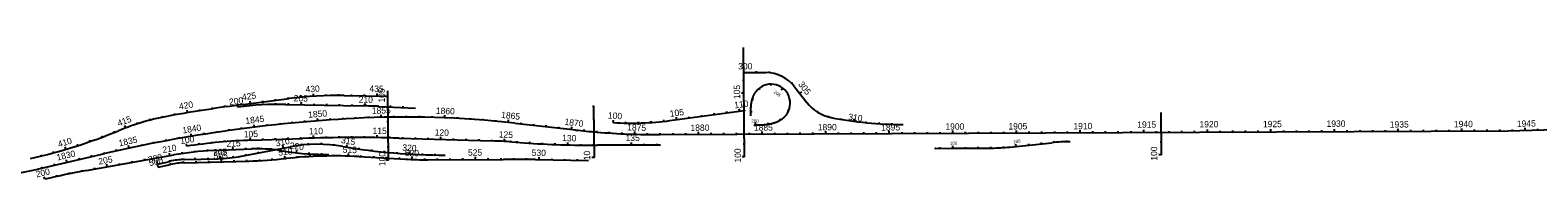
# Model space of a CAD drawing. Extents: x 448091 to 665917, y 1461380 to 1587607.
# Drawn here: x 550839 to 562690, y 1528582 to 1529801 of the extents above; entities that cross this region are included whole.
import ezdxf

# ---------------------------------------------------------------- set-up
doc = ezdxf.new("R2010")
doc.units = 0
doc.layers.add('TextShtNo', color=7, linetype='Continuous')
doc.layers.add('TextTitle', color=7, linetype='Continuous')

msp = doc.modelspace()

# ---------------------------------------------------------------- linework, layer by layer
at = {"layer": 'TextShtNo'}
for p, q in [((556447, 1529604), (556437, 1529604)), ((556455, 1528804), (556447, 1529665)), ((556449, 1529467), (556621, 1529467)), ((553655, 1528778), (553651, 1529323)), ((556569, 1529341), (556575, 1529333)), ((556661, 1529375), (556661, 1529365)), ((556754, 1529344), (556742, 1529328)), ((556848, 1529355), (556943, 1529231)), ((552514, 1529215), (552874, 1529261)), ((552847, 1529216), (553453, 1529204)), ((553307, 1529286), (553652, 1529280)), ((556516, 1529258), (556525, 1529255)), ((556545, 1529317), (556545, 1529317)), ((556809, 1529262), (556799, 1529260)), ((553579, 1529200), (553869, 1529187)), ((555274, 1528798), (555270, 1529198)), ((555868, 1529089), (556452, 1529167)), ((556735, 1529092), (556729, 1529100)), ((556801, 1529165), (556792, 1529169)), ((559731, 1528818), (559730, 1529151)), ((554648, 1529069), (555127, 1529015)), ((555792, 1528979), (562454, 1529008)), ((556528, 1529053), (556541, 1529053)), ((556541, 1529053), (556540, 1529073)), ((556640, 1529060), (556639, 1529070)), ((552275, 1528852), (552579, 1528865)), ((552499, 1528808), (552886, 1528882)), ((552581, 1528934), (552980, 1528948)), ((552800, 1528853), (552853, 1528845)), ((553739, 1528950), (554470, 1528928)), ((554625, 1528920), (554723, 1528913)), ((555793, 1528896), (555299, 1528894)), ((556454, 1528904), (556444, 1528904)), ((557954, 1528869), (558090, 1528870)), ((557990, 1528869), (557990, 1528879)), ((558090, 1528870), (558090, 1528890)), ((558090, 1528870), (558395, 1528871)), ((558190, 1528870), (558190, 1528880)), ((558290, 1528871), (558290, 1528881)), ((558390, 1528871), (558390, 1528881)), ((558490, 1528875), (558489, 1528885)), ((558539, 1528879), (558870, 1528914)), ((558589, 1528884), (558587, 1528904)), ((558689, 1528895), (558688, 1528905)), ((558788, 1528905), (558787, 1528915)), ((558988, 1528922), (558987, 1528932)), ((550862, 1528699), (551426, 1528829)), ((551281, 1528695), (551969, 1528818)), ((551841, 1528745), (551936, 1528767)), ((551846, 1528721), (551943, 1528743)), ((552051, 1528781), (552313, 1528788)), ((552052, 1528757), (552557, 1528770)), ((553424, 1528805), (553789, 1528785)), ((553966, 1528780), (554558, 1528783)), ((554812, 1528781), (555228, 1528773)), ((556454, 1528804), (556435, 1528804))]:
    msp.add_line(p, q, dxfattribs=at)
for centre in [(557954, 1528869), (558090, 1528870)]:
    msp.add_circle(centre, 1, dxfattribs=at)
for centre, radius, start, end in [((562423, 1534739), 5731, 270.3032, 300.4949), ((556621, 1529180), 286, 37.5467, 90), ((556663, 1529225), 150, 321.0521, 142.2261), ((554000, 1517663), 11647, 97.3303, 100.1981), ((552800, 1526716), 2500, 88.9085, 97.5507), ((553258, 1526271), 3015, 89.0777, 97.3303), ((553359, 1524294), 4911, 87.4375, 88.9085), ((557196, 1529425), 318, 217.5467, 258.8161), ((554000, 1517663), 11459, 93.0773, 102.9797), ((552292, 1527158), 2000, 100.1981, 112.2581), ((553794, 1521480), 7636, 83.5833, 93.0773), ((555562, 1531359), 2291, 266.4949, 277.6692), ((557689, 1531923), 2865, 258.8161, 270.25), ((549833, 1533166), 4492, 282.9839, 292.2581), ((555767, 1534711), 5733, 263.5833, 265.2539), ((555767, 1534711), 5733, 265.2539, 270.25), ((552374, 1526562), 2292, 92.4743, 100.1704), ((552742, 1524437), 4500, 92.0513, 98.5881), ((552628, 1527720), 1146, 81.3885, 92.4743), ((553100, 1527756), 1146, 80.1228, 100.7759), ((553390, 1517496), 11459, 88.2542, 92.0513), ((554083, 1533401), 4584, 260.1228, 270.2291), ((554353, 1525110), 3820, 85.9268, 88.2542), ((555265, 1536533), 7639, 265.9268, 270.25), ((558389, 1530304), 1432, 270.2497, 276.0203), ((559021, 1527483), 1439, 90.25, 96.0203), ((552065, 1528207), 575, 91.4486, 102.9325), ((552066, 1528207), 550, 91.4779, 102.9325), ((552284, 1529934), 1146, 271.4486, 280.7759), ((552466, 1532269), 3500, 271.4779, 276.2706), ((553231, 1525310), 3500, 86.8426, 96.2706), ((553160, 1530872), 2050, 261.3885, 270.7311), ((553954, 1531780), 3000, 266.8426, 270.2291), ((554604, 1517324), 11459, 88.9626, 90.2291), ((549833, 1533166), 4584, 269.7797, 282.9797), ((552293, 1523055), 5730, 100.1704, 103.512)]:
    msp.add_arc(centre, radius, start, end, dxfattribs=at)
for points in [[(556503, 1529125), (556503, 1529128), (556503, 1529130), (556503, 1529133), (556503, 1529136), (556503, 1529139), (556503, 1529141), (556503, 1529144), (556503, 1529147), (556503, 1529149), (556503, 1529152), (556503, 1529155), (556503, 1529157), (556503, 1529160), (556503, 1529163), (556503, 1529166), (556503, 1529168), (556503, 1529171), (556503, 1529174), (556504, 1529176), (556504, 1529179), (556504, 1529182), (556504, 1529184), (556504, 1529187), (556504, 1529190), (556504, 1529193), (556505, 1529195), (556505, 1529198), (556505, 1529201), (556505, 1529203), (556505, 1529206), (556506, 1529209), (556506, 1529211), (556506, 1529214), (556507, 1529217), (556507, 1529219), (556508, 1529222), (556508, 1529225), (556508, 1529227), (556509, 1529230), (556509, 1529233), (556510, 1529235), (556510, 1529238), (556511, 1529241), (556512, 1529243), (556512, 1529246), (556513, 1529249), (556514, 1529251), (556514, 1529254), (556515, 1529256), (556516, 1529259), (556517, 1529262), (556517, 1529264), (556518, 1529267), (556519, 1529269), (556520, 1529272), (556521, 1529274), (556522, 1529277), (556523, 1529279), (556524, 1529282), (556525, 1529284), (556526, 1529287), (556528, 1529289), (556529, 1529292), (556530, 1529294), (556531, 1529296), (556533, 1529299), (556534, 1529301), (556536, 1529303), (556537, 1529306), (556538, 1529308), (556540, 1529310), (556542, 1529312), (556543, 1529314), (556545, 1529317)], [(556541, 1529053), (556544, 1529054), (556548, 1529054), (556551, 1529054), (556555, 1529054), (556558, 1529054), (556562, 1529054), (556565, 1529054), (556569, 1529054), (556572, 1529054), (556576, 1529054), (556579, 1529055), (556583, 1529055), (556586, 1529055), (556590, 1529055), (556593, 1529055), (556597, 1529056), (556600, 1529056), (556604, 1529056), (556607, 1529056), (556611, 1529057), (556614, 1529057), (556618, 1529057), (556621, 1529058), (556625, 1529058), (556628, 1529058), (556632, 1529059), (556635, 1529059), (556639, 1529060), (556642, 1529060), (556646, 1529061), (556649, 1529062), (556653, 1529062), (556656, 1529063), (556660, 1529064), (556663, 1529064), (556666, 1529065), (556670, 1529066), (556673, 1529067), (556677, 1529068), (556680, 1529069), (556683, 1529070), (556687, 1529071), (556690, 1529072), (556693, 1529073), (556697, 1529074), (556700, 1529075), (556703, 1529076), (556707, 1529078), (556710, 1529079), (556713, 1529081), (556716, 1529082), (556719, 1529084), (556723, 1529085), (556726, 1529087), (556729, 1529088), (556732, 1529090), (556735, 1529092), (556738, 1529094), (556741, 1529096), (556744, 1529097), (556747, 1529099), (556749, 1529102), (556752, 1529104), (556755, 1529106), (556758, 1529108), (556760, 1529110), (556763, 1529113), (556766, 1529115), (556768, 1529117), (556771, 1529120), (556773, 1529122), (556775, 1529125), (556778, 1529128), (556780, 1529130)]]:
    msp.add_spline(points, degree=3, dxfattribs=at)
at = {"layer": 'TextTitle'}
for p, q in [((556448, 1529504), (556438, 1529504)), ((556449, 1529467), (556449, 1529487)), ((556549, 1529467), (556549, 1529477)), ((556649, 1529465), (556650, 1529475)), ((556745, 1529438), (556749, 1529447)), ((556449, 1529404), (556439, 1529404)), ((556826, 1529380), (556833, 1529387)), ((552372, 1529196), (552370, 1529206)), ((552471, 1529209), (552469, 1529219)), ((552471, 1529194), (552469, 1529214)), ((552570, 1529222), (552567, 1529242)), ((552571, 1529206), (552570, 1529215)), ((552669, 1529235), (552668, 1529245)), ((552670, 1529213), (552670, 1529223)), ((552768, 1529248), (552767, 1529258)), ((552770, 1529216), (552770, 1529226)), ((552868, 1529261), (552866, 1529270)), ((552870, 1529215), (552870, 1529225)), ((552967, 1529272), (552966, 1529282)), ((552970, 1529213), (552971, 1529233)), ((553067, 1529280), (553065, 1529300)), ((553070, 1529211), (553070, 1529221)), ((553166, 1529285), (553166, 1529295)), ((553170, 1529209), (553170, 1529219)), ((553266, 1529286), (553266, 1529296)), ((553270, 1529208), (553270, 1529218)), ((553366, 1529285), (553367, 1529295)), ((553370, 1529206), (553370, 1529216)), ((553466, 1529283), (553467, 1529293)), ((553470, 1529204), (553471, 1529224)), ((553566, 1529281), (553567, 1529301)), ((553570, 1529200), (553570, 1529210)), ((553652, 1529278), (553632, 1529278)), ((553670, 1529196), (553670, 1529206)), ((556450, 1529304), (556430, 1529304)), ((556451, 1529204), (556441, 1529204)), ((556888, 1529302), (556904, 1529314)), ((556949, 1529223), (556957, 1529229)), ((551781, 1529092), (551779, 1529101)), ((551878, 1529115), (551876, 1529124)), ((551977, 1529133), (551975, 1529143)), ((552075, 1529150), (552072, 1529170)), ((552174, 1529166), (552172, 1529176)), ((552273, 1529182), (552271, 1529191)), ((553000, 1529078), (552999, 1529088)), ((553099, 1529087), (553098, 1529106)), ((553199, 1529094), (553198, 1529104)), ((553299, 1529100), (553298, 1529110)), ((553399, 1529106), (553398, 1529116)), ((553499, 1529111), (553498, 1529121)), ((553599, 1529114), (553598, 1529134)), ((553653, 1529178), (553643, 1529178)), ((553698, 1529116), (553698, 1529126)), ((553770, 1529191), (553770, 1529201)), ((553798, 1529116), (553798, 1529126)), ((553898, 1529116), (553899, 1529126)), ((553998, 1529114), (553999, 1529124)), ((554098, 1529110), (554099, 1529130)), ((554198, 1529106), (554199, 1529116)), ((554298, 1529100), (554299, 1529110)), ((554398, 1529093), (554399, 1529103)), ((554497, 1529084), (554498, 1529094)), ((554597, 1529074), (554599, 1529094)), ((555270, 1529198), (555260, 1529198)), ((555271, 1529098), (555261, 1529098)), ((555422, 1529072), (555423, 1529092)), ((555821, 1529083), (555820, 1529093)), ((555920, 1529096), (555918, 1529116)), ((556019, 1529109), (556018, 1529119)), ((556119, 1529122), (556117, 1529132)), ((556218, 1529136), (556216, 1529146)), ((556317, 1529149), (556315, 1529159)), ((556416, 1529162), (556413, 1529182)), ((556452, 1529104), (556442, 1529104)), ((556503, 1529159), (556513, 1529159)), ((557024, 1529157), (557029, 1529165)), ((557115, 1529117), (557118, 1529127)), ((557213, 1529098), (557215, 1529108)), ((557312, 1529083), (557315, 1529103)), ((559730, 1529118), (559720, 1529118)), ((551404, 1528958), (551401, 1528967)), ((551498, 1528994), (551494, 1529003)), ((551591, 1529031), (551584, 1529050)), ((551685, 1529064), (551682, 1529073)), ((552107, 1528965), (552104, 1528984)), ((552206, 1528981), (552204, 1528991)), ((552305, 1528996), (552303, 1529006)), ((552404, 1529010), (552402, 1529020)), ((552503, 1529024), (552501, 1529034)), ((552602, 1529036), (552599, 1529056)), ((552701, 1529048), (552700, 1529058)), ((552801, 1529059), (552800, 1529069)), ((552900, 1529069), (552899, 1529079)), ((553067, 1528951), (553066, 1528971)), ((553567, 1528954), (553567, 1528974)), ((553653, 1529078), (553643, 1529078)), ((553654, 1528978), (553644, 1528978)), ((554696, 1529063), (554698, 1529073)), ((554796, 1529052), (554797, 1529062)), ((554895, 1529041), (554896, 1529051)), ((554995, 1529030), (554996, 1529040)), ((555094, 1529018), (555096, 1529038)), ((555193, 1529008), (555194, 1529018)), ((555272, 1528998), (555262, 1528998)), ((555293, 1528998), (555294, 1529008)), ((555393, 1528991), (555393, 1529001)), ((555492, 1528985), (555493, 1528995)), ((555522, 1529068), (555522, 1529078)), ((555592, 1528982), (555593, 1529002)), ((555622, 1529069), (555621, 1529079)), ((555692, 1528979), (555692, 1528989)), ((555722, 1529074), (555721, 1529084)), ((555792, 1528979), (555792, 1528989)), ((555892, 1528979), (555892, 1528989)), ((555992, 1528980), (555992, 1528990)), ((556092, 1528980), (556092, 1529000)), ((556192, 1528981), (556192, 1528991)), ((556292, 1528981), (556292, 1528991)), ((556392, 1528982), (556392, 1528992)), ((556453, 1529004), (556443, 1529004)), ((556492, 1528982), (556492, 1528992)), ((556592, 1528982), (556592, 1529002)), ((556692, 1528983), (556692, 1528993)), ((556792, 1528983), (556792, 1528993)), ((556892, 1528984), (556892, 1528994)), ((556992, 1528984), (556992, 1528994)), ((557092, 1528985), (557092, 1529005)), ((557192, 1528985), (557192, 1528995)), ((557292, 1528985), (557292, 1528995)), ((557392, 1528986), (557392, 1528996)), ((557411, 1529072), (557412, 1529082)), ((557492, 1528986), (557492, 1528996)), ((557511, 1529064), (557512, 1529074)), ((557592, 1528987), (557592, 1529007)), ((557611, 1529059), (557611, 1529069)), ((557692, 1528987), (557692, 1528997)), ((557792, 1528988), (557792, 1528998)), ((557892, 1528988), (557892, 1528998)), ((557992, 1528988), (557992, 1528998)), ((558092, 1528989), (558092, 1529009)), ((558192, 1528989), (558192, 1528999)), ((558292, 1528990), (558292, 1529000)), ((558392, 1528990), (558392, 1529000)), ((558492, 1528991), (558492, 1529001)), ((558592, 1528991), (558592, 1529011)), ((558692, 1528992), (558692, 1529002)), ((558792, 1528992), (558792, 1529002)), ((558892, 1528992), (558892, 1529002)), ((558992, 1528993), (558992, 1529003)), ((559092, 1528993), (559092, 1529013)), ((559192, 1528994), (559192, 1529004)), ((559292, 1528994), (559292, 1529004)), ((559392, 1528995), (559392, 1529005)), ((559492, 1528995), (559492, 1529005)), ((559592, 1528995), (559592, 1529015)), ((559692, 1528996), (559692, 1529006)), ((559730, 1529018), (559720, 1529018)), ((559792, 1528996), (559792, 1529006)), ((559892, 1528997), (559892, 1529007)), ((559992, 1528997), (559992, 1529007)), ((560092, 1528998), (560092, 1529018)), ((560192, 1528998), (560192, 1529008)), ((560292, 1528999), (560292, 1529009)), ((560392, 1528999), (560392, 1529009)), ((560492, 1528999), (560492, 1529009)), ((560592, 1529000), (560592, 1529020)), ((560692, 1529000), (560692, 1529010)), ((560792, 1529001), (560792, 1529011)), ((560892, 1529001), (560892, 1529011)), ((560992, 1529002), (560992, 1529012)), ((561092, 1529002), (561092, 1529022)), ((561192, 1529002), (561192, 1529012)), ((561292, 1529003), (561292, 1529013)), ((561392, 1529003), (561392, 1529013)), ((561492, 1529004), (561492, 1529014)), ((561592, 1529004), (561592, 1529024)), ((561692, 1529005), (561692, 1529015)), ((561792, 1529005), (561792, 1529015)), ((561892, 1529006), (561892, 1529016)), ((561992, 1529006), (561992, 1529016)), ((562092, 1529006), (562092, 1529026)), ((562192, 1529007), (562192, 1529017)), ((562292, 1529007), (562292, 1529017)), ((562392, 1529008), (562392, 1529018)), ((562489, 1529008), (562489, 1529018)), ((562589, 1529010), (562589, 1529030)), ((562689, 1529014), (562689, 1529024)), ((551120, 1528863), (551114, 1528882)), ((551216, 1528892), (551212, 1528902)), ((551310, 1528924), (551307, 1528934)), ((551518, 1528850), (551516, 1528860)), ((551616, 1528871), (551612, 1528891)), ((551714, 1528892), (551712, 1528901)), ((551812, 1528911), (551810, 1528921)), ((551910, 1528930), (551908, 1528940)), ((552009, 1528948), (552007, 1528957)), ((552070, 1528886), (552067, 1528906)), ((552134, 1528841), (552133, 1528851)), ((552169, 1528900), (552168, 1528910)), ((552234, 1528850), (552233, 1528860)), ((552268, 1528912), (552267, 1528922)), ((552274, 1528852), (552274, 1528855)), ((552334, 1528854), (552333, 1528864)), ((552368, 1528921), (552367, 1528931)), ((552434, 1528859), (552433, 1528879)), ((552467, 1528928), (552467, 1528938)), ((552534, 1528863), (552533, 1528873)), ((552567, 1528933), (552567, 1528953)), ((552634, 1528866), (552634, 1528876)), ((552667, 1528937), (552667, 1528947)), ((552732, 1528852), (552730, 1528862)), ((552733, 1528861), (552734, 1528871)), ((552767, 1528940), (552767, 1528950)), ((552830, 1528871), (552826, 1528891)), ((552833, 1528848), (552833, 1528854)), ((552867, 1528944), (552867, 1528954)), ((552928, 1528889), (552927, 1528899)), ((552932, 1528835), (552934, 1528855)), ((552967, 1528948), (552967, 1528958)), ((553028, 1528900), (553027, 1528910)), ((553128, 1528902), (553128, 1528912)), ((553167, 1528953), (553167, 1528963)), ((553227, 1528895), (553228, 1528905)), ((553267, 1528955), (553267, 1528965)), ((553326, 1528880), (553330, 1528900)), ((553367, 1528955), (553367, 1528965)), ((553425, 1528864), (553426, 1528874)), ((553467, 1528955), (553467, 1528965)), ((553524, 1528851), (553525, 1528861)), ((553624, 1528840), (553625, 1528850)), ((553655, 1528878), (553645, 1528878)), ((553667, 1528952), (553667, 1528962)), ((553767, 1528949), (553767, 1528959)), ((553867, 1528946), (553867, 1528956)), ((553967, 1528943), (553967, 1528953)), ((554067, 1528940), (554067, 1528960)), ((554167, 1528937), (554167, 1528947)), ((554267, 1528934), (554267, 1528944)), ((554367, 1528931), (554367, 1528941)), ((554467, 1528928), (554467, 1528938)), ((554567, 1528924), (554568, 1528944)), ((554666, 1528917), (554667, 1528927)), ((554766, 1528910), (554767, 1528920)), ((554866, 1528904), (554866, 1528914)), ((554966, 1528900), (554966, 1528910)), ((555066, 1528896), (555066, 1528916)), ((555166, 1528894), (555166, 1528904)), ((555273, 1528898), (555263, 1528898)), ((555266, 1528894), (555266, 1528904)), ((555366, 1528894), (555366, 1528904)), ((555466, 1528894), (555466, 1528904)), ((555566, 1528895), (555566, 1528915)), ((555666, 1528895), (555666, 1528905)), ((555766, 1528896), (555766, 1528906)), ((558888, 1528916), (558887, 1528926)), ((559731, 1528918), (559721, 1528918)), ((550927, 1528810), (550925, 1528819)), ((551024, 1528835), (551021, 1528845)), ((551031, 1528738), (551029, 1528748)), ((551128, 1528761), (551124, 1528780)), ((551226, 1528783), (551224, 1528793)), ((551323, 1528805), (551321, 1528815)), ((551421, 1528828), (551418, 1528838)), ((551444, 1528724), (551441, 1528744)), ((551543, 1528741), (551541, 1528751)), ((551641, 1528759), (551639, 1528769)), ((551740, 1528777), (551738, 1528787)), ((551838, 1528794), (551836, 1528804)), ((551841, 1528745), (551836, 1528765)), ((551846, 1528721), (551842, 1528740)), ((551936, 1528812), (551933, 1528832)), ((551938, 1528768), (551936, 1528777)), ((551944, 1528743), (551942, 1528753)), ((552035, 1528829), (552034, 1528839)), ((552037, 1528781), (552037, 1528791)), ((552043, 1528756), (552042, 1528766)), ((552137, 1528784), (552137, 1528794)), ((552143, 1528759), (552143, 1528769)), ((552237, 1528786), (552237, 1528796)), ((552243, 1528762), (552243, 1528772)), ((552337, 1528789), (552336, 1528809)), ((552343, 1528764), (552342, 1528784)), ((552437, 1528798), (552435, 1528808)), ((552443, 1528767), (552442, 1528777)), ((552535, 1528815), (552533, 1528825)), ((552543, 1528769), (552542, 1528779)), ((552633, 1528834), (552632, 1528843)), ((552643, 1528773), (552642, 1528783)), ((552742, 1528779), (552742, 1528789)), ((552842, 1528789), (552840, 1528809)), ((552941, 1528798), (552941, 1528808)), ((553031, 1528826), (553032, 1528836)), ((553041, 1528805), (553041, 1528815)), ((553131, 1528822), (553131, 1528832)), ((553141, 1528809), (553141, 1528819)), ((553241, 1528810), (553241, 1528820)), ((553341, 1528809), (553342, 1528829)), ((553441, 1528804), (553442, 1528814)), ((553541, 1528799), (553541, 1528809)), ((553655, 1528778), (553635, 1528778)), ((553641, 1528793), (553641, 1528803)), ((553723, 1528831), (553724, 1528841)), ((553741, 1528788), (553741, 1528798)), ((553823, 1528824), (553824, 1528844)), ((553840, 1528783), (553841, 1528803)), ((553923, 1528820), (553923, 1528830)), ((553940, 1528780), (553940, 1528790)), ((554023, 1528817), (554023, 1528827)), ((554040, 1528781), (554040, 1528791)), ((554140, 1528781), (554140, 1528791)), ((554240, 1528782), (554240, 1528792)), ((554340, 1528782), (554340, 1528802)), ((554440, 1528782), (554440, 1528792)), ((554540, 1528783), (554540, 1528793)), ((554640, 1528783), (554640, 1528793)), ((554740, 1528782), (554741, 1528792)), ((554840, 1528780), (554841, 1528800)), ((554940, 1528779), (554941, 1528789)), ((555040, 1528777), (555041, 1528787)), ((555140, 1528775), (555141, 1528785)), ((555274, 1528798), (555254, 1528797)), ((559731, 1528818), (559711, 1528818)), ((550933, 1528716), (550931, 1528725)), ((550954, 1528626), (550949, 1528645)), ((551052, 1528649), (551049, 1528658)), ((551149, 1528669), (551147, 1528679)), ((551248, 1528688), (551246, 1528698)), ((551346, 1528706), (551344, 1528716))]:
    msp.add_line(p, q, dxfattribs=at)
for centre in [(556449, 1529467), (555270, 1529198), (556452, 1529167), (552849, 1528789)]:
    msp.add_circle(centre, 1, dxfattribs=at)

# ---------------------------------------------------------------- texts
at = {"layer": 'TextShtNo'}
for s, rotation, p in [('205', 322.7253, (556681, 1529308)), ('200', 1.3958, (556508, 1529072)), ('100', 0.2497, (558069, 1528897)), ('105', 6.0204, (558567, 1528909))]:
    msp.add_text(s, height=25, rotation=rotation, dxfattribs=at).set_placement(p)
at = {"layer": 'TextTitle'}
msp.add_text('300', height=50, dxfattribs=at).set_placement((556404, 1529491))
for s, rotation, p in [('430', 3.6466, (553005, 1529309)), ('435', 359.0777, (553505, 1529315)), ('105', 90.4208, (553627, 1529230)), ('105', 90.5616, (556420, 1529258)), ('305', 307.5467, (556873, 1529373)), ('420', 9.5103, (552013, 1529174)), ('200', 7.5507, (552406, 1529210)), ('425', 7.3303, (552507, 1529248)), ('205', 358.9085, (552910, 1529240)), ('210', 358.7054, (553421, 1529230)), ('110', 7.6691, (556377, 1529184)), ('415', 20.5164, (551536, 1529042)), ('1845', 7.0065, (552534, 1529061)), ('1850', 4.5065, (553026, 1529110)), ('1855', 1.4704, (553525, 1529141)), ('1860', 357.7189, (554027, 1529142)), ('1865', 353.9675, (554539, 1529110)), ('1870', 353.5833, (555037, 1529055)), ('100', 356.4949, (555379, 1529105)), ('105', 7.6691, (555870, 1529117)), ('310', 352.4305, (557267, 1529095)), ('1920', 0.25, (560030, 1529034)), ('1925', 0.25, (560529, 1529036)), ('1930', 0.25, (561029, 1529039)), ('1940', 0.25, (562030, 1529036)), ('1945', 1.6062, (562525, 1529038)), ('100', 8.5881, (552022, 1528903)), ('1840', 9.5065, (552040, 1528986)), ('105', 2.2219, (552519, 1528955)), ('110', 1.6139, (553030, 1528979)), ('115', 359.1138, (553530, 1528984)), ('120', 358.2542, (554018, 1528971)), ('125', 356.7984, (554521, 1528956)), ('130', 358.5021, (555020, 1528927)), ('135', 0.25, (555519, 1528927)), ('1875', 358.2523, (555531, 1529011)), ('1880', 0.25, (556029, 1529007)), ('1885', 0.25, (556528, 1529009)), ('1890', 0.25, (557030, 1529011)), ('1895', 0.25, (557528, 1529010)), ('1900', 0.25, (558033, 1529016)), ('1905', 0.25, (558528, 1529018)), ('1910', 0.25, (559039, 1529020)), ('1915', 0.25, (559541, 1529032)), ('1935', 0.25, (561526, 1529033)), ('1830', 12.9797, (551053, 1528773)), ('410', 16.6556, (551065, 1528877)), ('1835', 12.0065, (551540, 1528885)), ('210', 10.1704, (551883, 1528832)), ('305', 2.636, (552278, 1528813)), ('215', 2.4743, (552383, 1528881)), ('310', 10.7759, (552773, 1528884)), ('510', 6.1617, (552791, 1528811)), ('220', 353.6073, (552877, 1528868)), ('315', 350.4997, (553280, 1528912)), ('515', 358.1944, (553295, 1528835)), ('320', 356.7492, (553763, 1528852)), ('520', 357.8345, (553783, 1528810)), ('525', 0.2291, (554280, 1528812)), ('530', 358.9626, (554781, 1528811)), ('10', 90.5561, (555241, 1528776)), ('100', 90.5616, (556426, 1528758)), ('100', 90.2518, (559698, 1528773)), ('205', 10.1704, (551380, 1528741)), ('300', 12.9325, (551773, 1528756)), ('500', 12.9325, (551779, 1528729)), ('505', 1.4779, (552281, 1528785)), ('100', 90.4208, (553631, 1528730)), ('200', 13.512, (550890, 1528640))]:
    msp.add_text(s, height=50, rotation=rotation, dxfattribs=at).set_placement(p)

doc.saveas('drawing.dxf')
